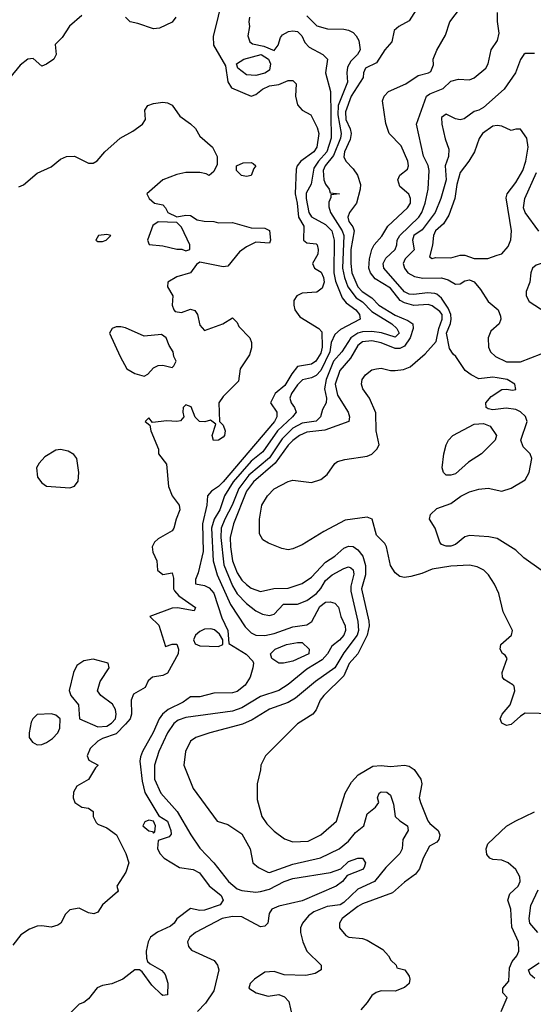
# Model space of a CAD drawing. Header units: inches. Extents: x 1793402 to 1900366, y 320852 to 470679.
# Tile 492 of 604: x 1886614 to 1888825, y 370921 to 375159. Entities that reach past the tile are written whole.
import ezdxf

# ---------------------------------------------------------------- set-up
doc = ezdxf.new("R2010")
doc.units = ezdxf.units.IN
doc.header["$MEASUREMENT"] = 0
doc.layers.add('B8387', color=7, linetype='Continuous')

msp = doc.modelspace()

# ---------------------------------------------------------------- linework, layer by layer
at = {"layer": 'B8387', "color": 4}
for points, elevation in [([(1887490, 375264), (1887447, 375087), (1887448.5, 375050), (1887500.7, 374960.7), (1887510, 374892), (1887525.5, 374865.5), (1887610, 374830.4), (1887630, 374837.1), (1887659.7, 374860.3), (1887690, 374874.8), (1887730, 374880.5), (1887770, 374898), (1887790, 374897.1), (1887803.8, 374883.8), (1887801.2, 374830), (1887810, 374793.4), (1887830, 374770.4), (1887867.3, 374750), (1887895.1, 374695.1), (1887901.3, 374670), (1887893.4, 374610), (1887880.4, 374590), (1887824.9, 374550), (1887808.9, 374530), (1887804.1, 374515.9), (1887799.2, 374410), (1887809, 374370), (1887814.9, 374310), (1887837.3, 374270), (1887835.5, 374210), (1887850, 374199.5), (1887890, 374194.8), (1887894.8, 374190), (1887899.1, 374170), (1887897.3, 374150), (1887874, 374110), (1887883, 374090), (1887912.4, 374072.4), (1887922.3, 374050), (1887924.9, 374030), (1887916.3, 374003.7), (1887893.3, 373986.7), (1887830, 373982), (1887806.8, 373970), (1887794, 373950), (1887794, 373930), (1887798.8, 373910), (1887820.4, 373880.4), (1887902, 373830), (1887915.1, 373815.1), (1887915.6, 373750), (1887910, 373723.7), (1887888.2, 373690), (1887870, 373676.3), (1887810, 373666), (1887785.3, 373634.7), (1887755.7, 373584.3), (1887713.7, 373550), (1887693.4, 373510), (1887720.7, 373470), (1887721.6, 373450), (1887710.3, 373430), (1887490.1, 373169.9), (1887470, 373149.8), (1887440.4, 373130), (1887423.1, 373110), (1887419.6, 373070), (1887400.7, 372990), (1887403.6, 372870), (1887382, 372778), (1887371, 372750), (1887371.6, 372731.6), (1887410, 372724), (1887430, 372713.4), (1887450.2, 372690.2), (1887484.2, 372584.2), (1887510.5, 372530), (1887514.8, 372474.8), (1887588.9, 372428.9), (1887617.5, 372397.5), (1887620.7, 372390), (1887618, 372370), (1887606.4, 372330), (1887585.1, 372294.9), (1887550, 372267.3), (1887530, 372261.6), (1887450, 372261), (1887390, 372245.1), (1887350, 372244.5), (1887318.4, 372221.6), (1887252.7, 372190), (1887229.3, 372170.7), (1887214.6, 372150), (1887189.1, 372090.9), (1887142.6, 372010), (1887133.9, 371986.1), (1887131.7, 371968.3), (1887141.2, 371881.2), (1887153.5, 371833.5), (1887212.5, 371732.5), (1887250.4, 371710), (1887264.9, 371670), (1887266, 371654), (1887257.3, 371642.7), (1887210, 371626), (1887207.9, 371592.1), (1887218, 371570), (1887236.3, 371550), (1887301.6, 371510), (1887361.1, 371501.1), (1887387.7, 371487.7), (1887430, 371430.5), (1887482, 371390), (1887490, 371369), (1887477.3, 371350), (1887410, 371326), (1887390, 371325.1), (1887350, 371334), (1887290.4, 371289.6), (1887279.1, 371270), (1887262.8, 371257.2), (1887207.8, 371232.2), (1887177.3, 371210), (1887166.8, 371190), (1887158.8, 371150), (1887159.8, 371119.8), (1887164.9, 371104.9), (1887175.5, 371095.5), (1887226.6, 371066.6), (1887240.5, 371050), (1887251.8, 371011.8), (1887250, 370962), (1887230, 370959.3), (1887223.9, 370963.9), (1887183.6, 371003.6), (1887140.9, 371060.9), (1887130, 371069.2), (1887110, 371069.2), (1887058, 371030), (1887010.4, 371009.6), (1886970, 371002), (1886948.2, 370991.8), (1886910, 370944), (1886890, 370929.2), (1886870, 370922), (1886814.4, 370865.6)], 184), ([(1888358.5, 375261.5), (1888290, 375154.7), (1888245.7, 375130), (1888226.6, 375113.4), (1888216.3, 375063.7), (1888185.3, 375030), (1888150, 374973.2), (1888102.8, 374950), (1888094, 374930), (1888092.7, 374910), (1888041.3, 374830), (1888017.1, 374762.9), (1888018, 374730), (1888036.9, 374690), (1888041.5, 374670), (1888036.4, 374643.6), (1888012.2, 374590), (1888008.9, 374568.9), (1888017.3, 374550), (1888050, 374518), (1888068.5, 374490), (1888080.4, 374450), (1888079.3, 374430), (1888063.7, 374370), (1888034, 374330), (1888026, 374310), (1888030.8, 374290), (1888047.4, 374267.4), (1888053.7, 374250), (1888040.2, 374170), (1888038.8, 374110), (1888043.8, 374070), (1888070.2, 374010), (1888088.9, 373990), (1888130, 373962), (1888160.3, 373930), (1888230, 373887.1), (1888284.3, 373864.3), (1888306, 373850), (1888307.2, 373830), (1888295.5, 373790), (1888270, 373754.2), (1888250, 373744.6), (1888230, 373744.1), (1888170, 373769), (1888130, 373777.1), (1888090, 373772.1), (1888070, 373756.9), (1888037.8, 373702.2), (1887991.7, 373650), (1887972.6, 373590), (1887982.6, 373542.6), (1888028.4, 373470), (1888034.4, 373450), (1888030.6, 373430), (1887927.5, 373392.5), (1887850, 373383.5), (1887818, 373370), (1887790, 373348), (1887770, 373327.6), (1887714, 373250), (1887620.8, 373170), (1887590.1, 373129.9), (1887534.3, 372990), (1887520.2, 372930), (1887521.2, 372890), (1887530.2, 372830.2), (1887550, 372778), (1887570, 372746.4), (1887590, 372728.2), (1887610, 372712.7), (1887650, 372698), (1887708.4, 372711.6), (1887770, 372712.2), (1887830, 372732.4), (1887870, 372760.4), (1887930, 372824.2), (1887970, 372850.3), (1888010, 372884.9), (1888030, 372893.4), (1888050, 372892), (1888070, 372878), (1888091.8, 372850), (1888102.2, 372810), (1888102.2, 372770), (1888084.9, 372710), (1888117.3, 372570), (1888119.1, 372550), (1888110.2, 372509.8), (1888069, 372430), (1888032.5, 372387.5), (1888010, 372335.1), (1887923.8, 372250), (1887908.2, 372230), (1887890, 372188.7), (1887876, 372170), (1887810, 372128.7), (1887672, 371990), (1887652, 371950), (1887651.3, 371930), (1887636, 371870), (1887636.9, 371803.1), (1887656, 371730), (1887678.5, 371698.5), (1887710, 371666), (1887753.7, 371633.7), (1887790, 371620.7), (1887856, 371624), (1887910, 371650.8), (1887977.2, 371710), (1888014.5, 371830), (1888042.7, 371877.3), (1888071.7, 371908.3), (1888133.6, 371946.4), (1888170, 371948.7), (1888210, 371944.2), (1888270, 371950.4), (1888290, 371945.5), (1888311.8, 371931.8), (1888340.5, 371890), (1888345.5, 371870), (1888334, 371810), (1888338.8, 371790), (1888370.6, 371710.6), (1888378.8, 371698.8), (1888416, 371670), (1888422.8, 371650), (1888418.8, 371630), (1888410, 371619), (1888378, 371602), (1888350.6, 371550), (1888335.5, 371504.5), (1888318.5, 371481.5), (1888270, 371447), (1888218.7, 371401.3), (1888090, 371354), (1888070, 371342), (1888002.8, 371290), (1887991, 371270), (1887991.3, 371250), (1888018, 371218), (1888030.7, 371210.7), (1888090, 371204), (1888110, 371197.3), (1888177.5, 371157.5), (1888202, 371130), (1888211.6, 371111.6), (1888234, 371090), (1888238, 371078), (1888272, 371070), (1888290, 371042), (1888293.4, 371030), (1888290.7, 371010), (1888270, 370994), (1888230, 370977.2), (1888170, 370979.3), (1888148.1, 370971.9), (1888130, 370959), (1888110, 370928.7), (1888082, 370898)], 196), ([(1888910, 372171.3), (1888790, 372174), (1888770, 372162), (1888730, 372126), (1888710, 372121), (1888690, 372132), (1888682.8, 372150), (1888691, 372170), (1888724.7, 372210), (1888744.7, 372270), (1888742, 372290), (1888736.9, 372296.9), (1888699.6, 372319.6), (1888692, 372330), (1888691.3, 372350), (1888712, 372410), (1888703.6, 372423.6), (1888691.6, 372431.6), (1888682, 372450), (1888684.7, 372470), (1888731.3, 372510), (1888734.8, 372530), (1888694.8, 372610), (1888676, 372690), (1888658, 372730), (1888632, 372770), (1888612, 372790), (1888583.5, 372803.5), (1888550.7, 372810.7), (1888470, 372807.3), (1888390, 372794.8), (1888344.7, 372775.3), (1888298, 372762), (1888270, 372758.8), (1888250, 372762.8), (1888230, 372778.8), (1888210.5, 372810), (1888193.4, 372890), (1888185.3, 372905.3), (1888150, 372941), (1888130.8, 373010), (1888110, 373017.3), (1888015.6, 373004.4), (1887923.6, 372956.4), (1887830, 372898.4), (1887790, 372881.6), (1887770, 372878), (1887742.8, 372882.8), (1887685.5, 372905.5), (1887661.1, 372921.1), (1887646.6, 372946.6), (1887646, 373010), (1887655.8, 373070), (1887680.4, 373110), (1887710, 373139.6), (1887770, 373171.8), (1887790, 373177), (1887870, 373166.6), (1887910, 373179.5), (1887938, 373202), (1887970, 373249), (1887982.4, 373257.6), (1888013.2, 373266.8), (1888110, 373281.2), (1888130.4, 373289.6), (1888151, 373310), (1888161, 373330), (1888148.9, 373388.9), (1888147.6, 373467.6), (1888119.3, 373530), (1888090.6, 373570), (1888086, 373590), (1888088.5, 373610), (1888103, 373630), (1888130, 373651.6), (1888150, 373657), (1888170, 373659.5), (1888210, 373649.6), (1888230, 373649.6), (1888265.7, 373654.3), (1888295.3, 373664.7), (1888359.5, 373720.5), (1888406.2, 373773.8), (1888418.3, 373830), (1888432.8, 373870), (1888431.9, 373890), (1888422.7, 373902.7), (1888390, 373927.9), (1888372.8, 373932.8), (1888310, 373929.3), (1888270, 373940.2), (1888251.8, 373950), (1888210, 374003.6), (1888143.8, 374043.8), (1888124, 374070), (1888117.3, 374090), (1888119.6, 374130), (1888129.3, 374170.7), (1888139.5, 374190), (1888172.4, 374227.6), (1888199.3, 374270), (1888283.8, 374350), (1888295.8, 374370), (1888297, 374390), (1888288.9, 374408.9), (1888250, 374441.3), (1888241.5, 374470), (1888250.3, 374489.7), (1888284.1, 374515.9), (1888288.4, 374530), (1888284.9, 374550), (1888255.8, 374615.8), (1888203.8, 374670), (1888190, 374712), (1888176.4, 374810), (1888182.4, 374830), (1888201.6, 374850), (1888276.1, 374883.9), (1888330, 374919), (1888374, 374930), (1888383.6, 374936.4), (1888394.8, 374965.2), (1888394, 374990), (1888410, 375028.7), (1888447.3, 375092.7), (1888464.9, 375150), (1888530, 375235.1)], 204), ([(1886882, 375178), (1886828.7, 375131.3), (1886797.5, 375082.5), (1886766.8, 375053.2), (1886770.7, 375010), (1886760.7, 374990), (1886730, 374967.3), (1886710, 374959), (1886672, 374992), (1886650, 374989.4), (1886615.8, 374964.2), (1886570, 374907.3)], 176), ([(1887286, 375170), (1887270, 375149), (1887216.7, 375123.3), (1887190, 375119.5), (1887123.3, 375143.3), (1887090, 375149.6), (1887069.4, 375170)], 176), ([(1887603.8, 375170), (1887600.5, 375150), (1887603, 375130), (1887596.3, 375090), (1887604.4, 375064.4), (1887615.9, 375055.9), (1887665.2, 375045.2), (1887710, 375026.7), (1887727.3, 375050), (1887736.9, 375083.1), (1887745.4, 375094.6), (1887771.3, 375108.7), (1887790, 375112), (1887810, 375108.5), (1887828.5, 375090), (1887841, 375061), (1887860.5, 375040.5), (1887918.8, 375010), (1887938.8, 374990), (1887930.6, 374930), (1887952.2, 374850), (1887954.4, 374650), (1887936.2, 374590), (1887900.3, 374550), (1887880.4, 374519.6), (1887868.1, 374451.9), (1887847.5, 374412.5), (1887847.6, 374390), (1887858.4, 374330), (1887870, 374310.7), (1887930, 374277.6), (1887958, 374250), (1887967.6, 374210), (1887966.9, 374070), (1887973.9, 374033.9), (1888002, 373962), (1888019.9, 373939.9), (1888061.1, 373910), (1888076.5, 373890), (1888079.3, 373870), (1887994.4, 373825.6), (1887970, 373803.6), (1887955.3, 373770), (1887948.4, 373730), (1887910, 373649.7), (1887890, 373628), (1887870, 373617.7), (1887831.4, 373608.6), (1887810, 373587.3), (1887783.7, 373550), (1887777, 373530), (1887782, 373510), (1887796.4, 373490), (1887803.8, 373470), (1887788.7, 373450), (1887724, 373390), (1887660.2, 373299.8), (1887610, 373258.5), (1887533.6, 373170), (1887495.3, 373110), (1887475.3, 373050), (1887451, 373009), (1887440.2, 372970), (1887447.6, 372830), (1887464, 372770), (1887521.4, 372641.4), (1887585.4, 372545.4), (1887610, 372520.5), (1887630, 372510.4), (1887670, 372508.7), (1887710, 372517.6), (1887790, 372546), (1887850, 372554.9), (1887871.8, 372568.2), (1887906.4, 372633.6), (1887930, 372651.5), (1887950, 372653.1), (1887970, 372648.2), (1887986.4, 372630), (1887997.1, 372590), (1888014.9, 372550), (1888016.5, 372530), (1888008.7, 372510), (1887990, 372488.2), (1887957.7, 372462.3), (1887939.5, 372430), (1887916, 372404), (1887850, 372364.2), (1887770, 372298), (1887730, 372272.3), (1887650, 372246.3), (1887570, 372198), (1887530, 372183), (1887330, 372156.3), (1887296.5, 372143.5), (1887277.3, 372130), (1887250.4, 372090), (1887212.7, 372010), (1887194.4, 371950), (1887194.4, 371890), (1887221.6, 371830), (1887291.5, 371751.5), (1887350.4, 371650), (1887390, 371593.4), (1887450.4, 371530.4), (1887512.7, 371450), (1887550, 371418.4), (1887570, 371410.4), (1887630, 371403.8), (1887650, 371406), (1887690, 371416.5), (1887752.7, 371450), (1887790, 371463.1), (1887951.5, 371488.5), (1887995.9, 371504.1), (1888030, 371535.5), (1888070, 371550.6), (1888090, 371550.7), (1888102, 371530), (1888097.1, 371510), (1888090, 371502), (1888024.1, 371475.9), (1888004, 371450), (1887976, 371430), (1887830, 371366.9), (1887730, 371344.2), (1887698.8, 371330), (1887688.7, 371311.3), (1887682, 371270), (1887670, 371258), (1887650, 371254.5), (1887570, 371298), (1887530, 371299.6), (1887486, 371290), (1887371, 371230), (1887346.8, 371210), (1887336, 371190), (1887341, 371170), (1887353.7, 371153.7), (1887451.3, 371110), (1887466, 371090), (1887471, 371070), (1887450, 370979), (1887414.4, 370925.6), (1887379.3, 370890)], 188), ([(1887850, 375175.5), (1887893, 375133), (1887939.6, 375119.6), (1888010, 375118.6), (1888030, 375114.4), (1888050, 375104.2), (1888063.1, 375090), (1888073.4, 375070), (1888079.3, 375030), (1888068.2, 375010), (1888039.2, 374980.8), (1888025.4, 374954.6), (1888022, 374930), (1888025.7, 374890), (1887985.2, 374790), (1887983, 374750), (1887998.2, 374670), (1887995, 374650), (1887964.7, 374575.3), (1887929.2, 374530), (1887920.9, 374510), (1887923.7, 374470), (1887930, 374451), (1887946, 374430), (1887950, 374414), (1887991.3, 374410), (1887954, 374406), (1887954, 374394), (1887945.5, 374374.5), (1887945.5, 374354.5), (1887952.2, 374330), (1888002.6, 374250), (1888009.2, 374230), (1888004.1, 374090), (1888012.1, 374050), (1888027.2, 374010), (1888062.5, 373962.5), (1888090, 373944.2), (1888130, 373903.6), (1888215.5, 373850), (1888237.3, 373830), (1888246.8, 373810), (1888230, 373793.2), (1888171.7, 373811.7), (1888130, 373817.7), (1888090, 373816.4), (1888069.4, 373810.6), (1888038.9, 373790), (1888001.1, 373730), (1887964.5, 373690), (1887933.4, 373610), (1887926, 373570), (1887935.3, 373530), (1887934, 373510), (1887918, 373482), (1887908.4, 373450), (1887890, 373431.6), (1887830, 373423.1), (1887790, 373400.4), (1887744.5, 373355.5), (1887690, 373273.7), (1887601.2, 373198.8), (1887557.9, 373142.1), (1887529.2, 373070), (1887496.5, 373010), (1887480.7, 372970), (1887479.7, 372930), (1887493.5, 372813.5), (1887530, 372723), (1887550, 372688.4), (1887590, 372646), (1887630, 372614.9), (1887659.9, 372599.9), (1887690, 372594.9), (1887710, 372600.5), (1887750, 372642.8), (1887810, 372643.8), (1887850, 372659.3), (1887892.3, 372690), (1887909.7, 372710.3), (1887930, 372746), (1887959, 372770), (1888010, 372797.3), (1888030, 372804), (1888039.9, 372799.9), (1888050, 372791.3), (1888052.1, 372772.1), (1888039.7, 372720.3), (1888039, 372699), (1888069, 372569), (1888072.4, 372530), (1888067.4, 372510), (1888010, 372434.5), (1887970, 372369.5), (1887888, 372310), (1887801.6, 372238.4), (1887770, 372220.5), (1887690, 372191.6), (1887614.7, 372145.3), (1887573.4, 372126.6), (1887432, 372090), (1887372, 372070), (1887350, 372054), (1887327.3, 372010), (1887321, 371950), (1887361, 371850), (1887464.7, 371710), (1887510, 371694.8), (1887570, 371654.8), (1887606.8, 371590), (1887618, 371530), (1887642, 371510), (1887682, 371490), (1887690, 371488.2), (1887790, 371523.7), (1887908.6, 371551.4), (1887989.3, 371590), (1888030, 371623), (1888059.3, 371660.7), (1888095.1, 371690), (1888110, 371741), (1888145.2, 371770), (1888159.3, 371790), (1888154, 371810), (1888162, 371830), (1888170, 371836), (1888194.8, 371834.8), (1888210, 371822), (1888222.5, 371782.5), (1888230.8, 371730), (1888250.4, 371710.4), (1888282.8, 371690), (1888286.8, 371670), (1888263, 371630), (1888260.7, 371590), (1888250.8, 371570), (1888190.7, 371510), (1888142, 371450), (1888070, 371416.9), (1888010, 371358.9), (1887993.4, 371350), (1887938, 371342), (1887880.9, 371319.1), (1887857.5, 371302.5), (1887831, 371270), (1887822.8, 371250), (1887822.8, 371230), (1887833.4, 371190), (1887850.8, 371150), (1887911.3, 371090), (1887912, 371070), (1887886.4, 371053.6), (1887845.6, 371045.6), (1887752.7, 371047.3), (1887710, 371062), (1887670, 371059), (1887624.7, 371030), (1887606, 371010), (1887601, 370990), (1887632, 370970), (1887683.1, 370956.9), (1887730, 370962.8), (1887753.7, 370953.7), (1887772.7, 370932.7), (1887786.4, 370870)], 192), ([(1888858, 372790), (1888783.4, 372843.4), (1888750, 372876), (1888670, 372926.8), (1888633.7, 372933.7), (1888550, 372939.1), (1888530, 372934), (1888490, 372900.7), (1888470, 372893.4), (1888450, 372893.4), (1888430, 372900.7), (1888423, 372910), (1888403.1, 372970), (1888378, 373010), (1888382, 373030), (1888410, 373055.1), (1888470, 373077.2), (1888512.3, 373107.7), (1888550, 373127.3), (1888590, 373138.7), (1888630, 373142.9), (1888690, 373129.6), (1888730, 373142.9), (1888790, 373179.3), (1888807.7, 373210), (1888818.8, 373270), (1888811.3, 373290), (1888780.5, 373320.5), (1888770.8, 373350), (1888798.8, 373430), (1888790.7, 373450.7), (1888770, 373471.3), (1888750, 373481), (1888707.7, 373487.7), (1888650, 373479.5), (1888630, 373483.8), (1888622, 373490), (1888620.4, 373510), (1888642.8, 373537.2), (1888690, 373567), (1888710, 373569.4), (1888736, 373564), (1888750, 373568), (1888744.7, 373590), (1888712, 373610), (1888670, 373618), (1888650, 373620.5), (1888590, 373614), (1888558, 373630), (1888531.3, 373650), (1888492, 373710), (1888479.6, 373719.6), (1888463.5, 373743.5), (1888450.6, 373810), (1888468.2, 373851.8), (1888472, 373870), (1888469.2, 373890), (1888457.8, 373917.8), (1888430, 373960.5), (1888410, 373978), (1888400.4, 373980.4), (1888370, 373983.7), (1888310, 373975.8), (1888290, 373977.6), (1888270, 373988.5), (1888182, 374090), (1888178, 374110), (1888190, 374132.7), (1888230.5, 374170), (1888238, 374190), (1888239.3, 374210), (1888250.3, 374230), (1888331.7, 374310), (1888344.6, 374330), (1888358.9, 374370), (1888372.2, 374430), (1888377.1, 374510), (1888371.8, 374531.8), (1888352.5, 374572.5), (1888321.6, 374710), (1888364.9, 374830), (1888379.5, 374840.5), (1888436.5, 374863.5), (1888470, 374894.5), (1888503.2, 374903.2), (1888550, 374900.9), (1888570, 374909.3), (1888621, 374950), (1888630.8, 374970), (1888642.8, 375030), (1888670.8, 375070), (1888678, 375102), (1888670.9, 375150.9), (1888670.8, 375190)], 208), ([(1888830, 375014), (1888790, 375014), (1888784.7, 375010), (1888770, 374988), (1888748, 374930), (1888699.6, 374860.4), (1888610, 374781.2), (1888590, 374769.3), (1888570, 374764), (1888527.1, 374732.9), (1888510, 374729), (1888490, 374733.2), (1888450, 374752.7), (1888430, 374738), (1888430.8, 374710), (1888445.8, 374645.8), (1888461.4, 374601.4), (1888460.5, 374570), (1888444.9, 374530), (1888450.2, 374469.8), (1888427.2, 374390), (1888403.1, 374330), (1888345.8, 374254.2), (1888310.3, 374229.7), (1888304.6, 374210), (1888312, 374168), (1888273, 374130), (1888264.4, 374110), (1888270.5, 374090), (1888284.9, 374070), (1888313.7, 374053.7), (1888350, 374047), (1888430, 374048.9), (1888458.9, 374038.9), (1888490, 374020.5), (1888510, 374023), (1888530, 374034.9), (1888550, 374039.3), (1888570.3, 374030.3), (1888598, 373998), (1888630, 373946), (1888674, 373910), (1888683.6, 373883.6), (1888684.7, 373870), (1888678, 373850), (1888642, 373818), (1888630.7, 373789.3), (1888632.7, 373750), (1888640.4, 373730), (1888662, 373710), (1888710, 373686.7), (1888770, 373686.4), (1888858.9, 373721.1)], 212), ([(1886610, 374440.5), (1886631.3, 374448.7), (1886690, 374498.4), (1886750, 374525.5), (1886790, 374559.1), (1886815.3, 374570), (1886850, 374571.5), (1886910, 374542), (1886930, 374541.3), (1886947.5, 374552.5), (1886980.7, 374590), (1887047.3, 374650), (1887100.8, 374679.2), (1887142.7, 374710), (1887156, 374730), (1887153.2, 374770), (1887165.2, 374790), (1887190, 374798.8), (1887230, 374804.7), (1887250, 374801), (1887270, 374790.8), (1887303.5, 374743.5), (1887350, 374711.3), (1887370.6, 374690.6), (1887390, 374658), (1887444.7, 374610), (1887464.7, 374570), (1887463.6, 374536.4), (1887450, 374506), (1887430, 374488), (1887416.4, 374496.4), (1887390, 374502), (1887330, 374501.2), (1887290, 374493.2), (1887230.6, 374469.4), (1887162, 374410), (1887172, 374390), (1887194, 374370), (1887230, 374362), (1887242, 374350), (1887252, 374330), (1887290, 374311), (1887330, 374318), (1887350, 374316), (1887378, 374298), (1887408.4, 374291.6), (1887450, 374291.3), (1887470, 374284.7), (1887530, 374286.8), (1887610, 374262.8), (1887670, 374262), (1887690, 374252), (1887693.4, 374210), (1887690, 374198), (1887630, 374202), (1887590, 374182), (1887559.8, 374160.2), (1887510, 374099), (1887490, 374096), (1887390, 374115.3), (1887374.8, 374105.2), (1887350, 374069), (1887290, 374053.2), (1887251.3, 374030), (1887251, 374010), (1887274, 373970), (1887270.6, 373930), (1887277.3, 373910), (1887283.9, 373903.9), (1887310, 373899.3), (1887350, 373913), (1887367.9, 373907.9), (1887379.1, 373890), (1887390, 373844.7), (1887410, 373821), (1887488, 373850), (1887530, 373876), (1887550, 373856), (1887558, 373838), (1887604.9, 373790), (1887612.4, 373770), (1887612.5, 373747.5), (1887602.8, 373717.2), (1887563.5, 373656.5), (1887555.9, 373604.1), (1887490, 373538), (1887472, 373510), (1887474, 373430), (1887490, 373414), (1887498, 373390), (1887496, 373370), (1887490, 373362), (1887470, 373349), (1887448, 373348), (1887442, 373370), (1887458, 373418), (1887435.3, 373435.3), (1887411.3, 373428.7), (1887388, 373430), (1887369, 373449), (1887352.5, 373492.5), (1887330, 373502), (1887318, 373490), (1887316, 373470), (1887321, 373450), (1887306.8, 373433.2), (1887290.5, 373429.5), (1887247.3, 373432.7), (1887186, 373426), (1887170, 373446), (1887154, 373430), (1887174, 373414), (1887178, 373390), (1887211.3, 373310), (1887212, 373290), (1887246.4, 373246.4), (1887254.9, 373150), (1887270.4, 373110.4), (1887300.7, 373070), (1887304, 373050), (1887287.3, 373010), (1887277.3, 372970), (1887270, 372959), (1887210, 372925.2), (1887194.8, 372910), (1887184, 372890), (1887187.9, 372867.9), (1887204.7, 372830), (1887206.8, 372790), (1887230, 372771), (1887270, 372778), (1887276.1, 372756.1), (1887276.5, 372710), (1887281, 372701), (1887298.9, 372678.9), (1887370.4, 372629.6), (1887365.4, 372614.6), (1887292.9, 372627.1), (1887270, 372626.9), (1887174, 372590), (1887213, 372553), (1887242, 372462), (1887270, 372471.3), (1887290, 372471), (1887297.1, 372450), (1887296.4, 372430), (1887250, 372346), (1887230, 372336), (1887186, 372330), (1887167, 372313), (1887154.6, 372285.4), (1887104, 372256), (1887093.7, 372230), (1887095.3, 372170), (1887090.3, 372150), (1887070, 372126.6), (1887030, 372085.2), (1886970, 372065.2), (1886950, 372053.2), (1886918.3, 372021.7), (1886904.9, 371990), (1886912.5, 371972.5), (1886952, 371950), (1886940.4, 371939.6), (1886910, 371889.4), (1886859.8, 371860.2), (1886845.4, 371834.6), (1886844.7, 371810), (1886851.3, 371790), (1886882, 371770), (1886910, 371766), (1886930, 371751.3), (1886931, 371730), (1886943.4, 371703.4), (1886950, 371696), (1886990, 371681), (1887031, 371650), (1887071.3, 371570), (1887084.7, 371530), (1887070.7, 371489.3), (1887032, 371430), (1887038, 371410), (1887035.3, 371404.7), (1886970.9, 371349.1), (1886950, 371318), (1886934, 371310), (1886910, 371315.3), (1886870, 371335.3), (1886830, 371328), (1886811.1, 371308.9), (1886791.3, 371270), (1886778.5, 371261.5), (1886750, 371252.7), (1886710, 371258.7), (1886690, 371256.9), (1886655.8, 371244.2), (1886619.5, 371220.5), (1886584.4, 371175.6)], 176), ([(1888849, 374249), (1888790, 374329.4), (1888783, 374350), (1888788.2, 374390), (1888838.6, 374501.4)], 212), ([(1888686, 370890), (1888712, 370950), (1888694, 370970), (1888694, 370990), (1888719.8, 371020.2), (1888721.7, 371078.3), (1888734, 371106), (1888753.4, 371130), (1888762.8, 371150), (1888760.7, 371190), (1888732.7, 371252.7), (1888728.2, 371330), (1888715.5, 371370), (1888723.7, 371396.3), (1888759.1, 371430), (1888767.7, 371450), (1888767.3, 371470), (1888750, 371501), (1888716, 371530), (1888690, 371542), (1888650, 371544), (1888638, 371550), (1888625.5, 371565.5), (1888622, 371590), (1888628.7, 371611.3), (1888710, 371687.6), (1888746.8, 371710), (1888830, 371749.6)], 204), ([(1888844.9, 371230), (1888810.5, 371270), (1888806.4, 371290), (1888813.7, 371346.3), (1888846.4, 371413.6)], 208), ([(1888832, 371032), (1888810.8, 371050), (1888804.7, 371070), (1888850, 371099.3)], 208)]:
    msp.add_lwpolyline(points, dxfattribs=dict(at, elevation=elevation))
for points, elevation in [([(1887630, 374919.6), (1887590, 374922), (1887553.2, 374950), (1887548, 374970), (1887579, 374990), (1887653.4, 375010), (1887684.6, 374990), (1887693.7, 374970), (1887690, 374942), (1887670, 374929)], 184), ([(1888670, 374703.7), (1888650, 374700.9), (1888605.5, 374670), (1888592.3, 374647.7), (1888572.4, 374590), (1888548, 374550), (1888510, 374501.2), (1888496.4, 374450), (1888487.2, 374390), (1888461.8, 374318.2), (1888438.9, 374281.1), (1888403.8, 374250), (1888395.5, 374230), (1888390.8, 374189.2), (1888378, 374138), (1888390, 374132), (1888404, 374136), (1888470, 374134), (1888510, 374146), (1888530, 374146), (1888570, 374131), (1888628.9, 374131.1), (1888670, 374146), (1888690, 374152), (1888716.6, 374183.4), (1888728.4, 374211.6), (1888731, 374251), (1888707.5, 374392.5), (1888712.7, 374410), (1888750, 374458.8), (1888779.6, 374510), (1888793.3, 374550), (1888802.9, 374610), (1888797, 374650), (1888770, 374688.7), (1888750, 374688.7), (1888730, 374682), (1888690, 374701.2)], 216), ([(1887590, 374484), (1887569.1, 374489.1), (1887548, 374510), (1887548, 374530), (1887576.4, 374543.6), (1887610, 374544.7), (1887619.8, 374539.8), (1887631.3, 374530), (1887621.4, 374518.6), (1887610, 374489.3)], 176), ([(1887210, 374289), (1887187.1, 374272.9), (1887164.7, 374210), (1887172, 374192), (1887230, 374186), (1887290, 374171.3), (1887312, 374172), (1887330, 374164.7), (1887346, 374170), (1887346, 374190), (1887310, 374266), (1887290, 374286)], 176), ([(1886990, 374235.3), (1886954, 374230), (1886942, 374210), (1886950, 374204.7), (1886970, 374204.7), (1886986, 374210), (1887006, 374230)], 176), ([(1888930, 374127.3), (1888858, 374110), (1888837.5, 374102.5), (1888821, 374090), (1888814, 374070), (1888810.4, 374030), (1888794.3, 373990), (1888794, 373970), (1888806.7, 373946.7), (1888855.3, 373915.3), (1888870, 373898.8), (1888910, 373876), (1888930, 373876), (1888958.4, 373901.6), (1888984.4, 373955.6), (1889001.5, 374010), (1889000.4, 374030), (1888967.6, 374107.6), (1888950, 374122)], 216), ([(1887050, 373837.2), (1887030, 373837.2), (1887012, 373830), (1887001, 373810), (1887046, 373710), (1887075.9, 373655.9), (1887110, 373636.3), (1887150, 373624.7), (1887166, 373634), (1887190, 373661), (1887210, 373671.3), (1887230, 373672), (1887270, 373662), (1887278, 373670), (1887288, 373690), (1887278, 373710), (1887275.3, 373730), (1887257.2, 373757.2), (1887244, 373790), (1887224.7, 373804.7), (1887150, 373797.2), (1887070, 373833.2)], 176), ([(1888450, 373199), (1888439, 373210), (1888433.2, 373230), (1888439.5, 373290), (1888449.5, 373330), (1888459.3, 373350), (1888479, 373370), (1888570, 373418.7), (1888610, 373421.1), (1888639.1, 373410), (1888666.8, 373370), (1888661, 373350), (1888602, 373290), (1888545.4, 373254.6), (1888490, 373205.2), (1888470, 373199)], 204), ([(1886790, 373309.6), (1886770, 373307), (1886722.8, 373277.2), (1886698.8, 373250), (1886687.3, 373230), (1886690.8, 373190), (1886710, 373166), (1886730, 373150.8), (1886830, 373144.9), (1886850, 373151), (1886866.6, 373173.4), (1886869.5, 373210), (1886860.9, 373270), (1886847.8, 373287.8), (1886822.7, 373302.7)], 176), ([(1887437.2, 372537.2), (1887410, 372535.5), (1887390, 372525.7), (1887370.3, 372510), (1887362, 372490), (1887370, 372473), (1887390, 372464.4), (1887470, 372462), (1887488.7, 372470), (1887489.2, 372490), (1887474.5, 372514.5), (1887452.7, 372532.7)], 184), ([(1887750, 372389.5), (1887729.6, 372389.6), (1887699, 372410), (1887694, 372430), (1887713.2, 372450), (1887762, 372470), (1887810, 372478.4), (1887830, 372478), (1887860.7, 372450), (1887858.8, 372430), (1887790, 372397.6)], 184), ([(1886930, 372406.6), (1886890, 372399.6), (1886860.6, 372379.4), (1886845.5, 372350), (1886827.9, 372272.1), (1886834, 372250), (1886866.8, 372210), (1886872, 372150), (1886950, 372114.8), (1886990, 372118.8), (1887010, 372130.8), (1887026, 372150), (1887029.4, 372170), (1887026.6, 372190), (1887013.1, 372213.1), (1886964, 372250), (1886949.2, 372270), (1886961.2, 372310), (1886999, 372370), (1886995.3, 372390)], 176), ([(1886751.8, 372171.8), (1886690, 372169.3), (1886670.7, 372150), (1886664.2, 372135.8), (1886654.4, 372090), (1886655.5, 372070), (1886668.8, 372048.8), (1886690, 372038), (1886710, 372039.3), (1886730, 372048), (1886755.2, 372064.8), (1886778, 372090), (1886786.6, 372110), (1886789, 372150), (1886770, 372165.2)], 176), ([(1887170, 371713.6), (1887153, 371707), (1887144.4, 371690), (1887170, 371668.4), (1887185.2, 371665.2), (1887190, 371658), (1887196, 371664), (1887199.5, 371690), (1887190, 371709)], 184)]:
    msp.add_lwpolyline(points, close=True, dxfattribs=dict(at, elevation=elevation))

doc.saveas('drawing.dxf')
